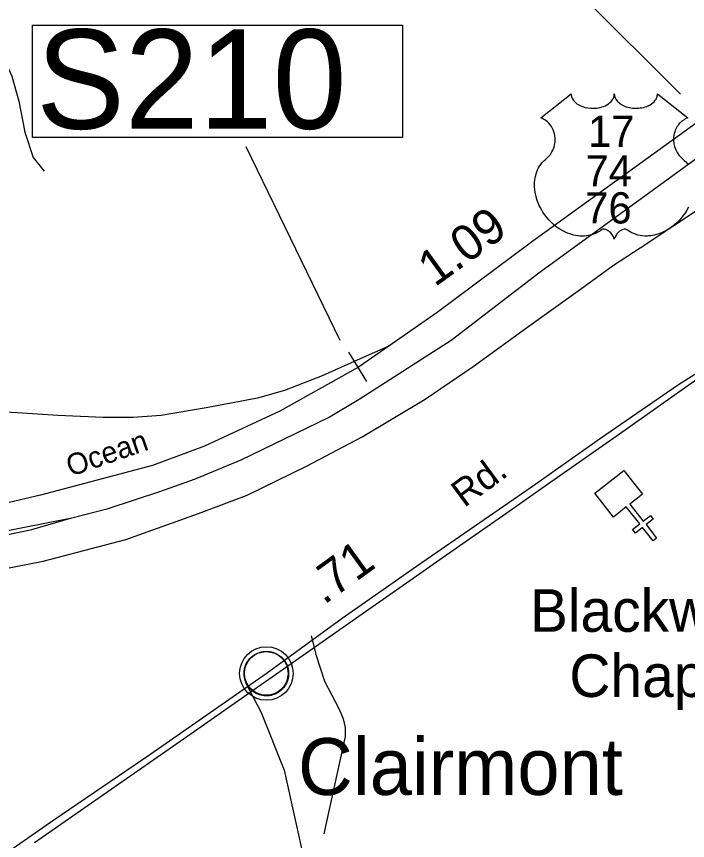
# Model space of a CAD drawing. Extents: x 2104537 to 2336408, y 34176 to 229611.
# Drawn here: x 2300399 to 2302763, y 173826 to 176728 of the extents above; entities that cross this region are included whole.
import ezdxf

# ---------------------------------------------------------------- set-up
doc = ezdxf.new("R2010")
doc.units = 0
for name, color, linetype in [('Exist Boundary Political City Limit New', 7, 'Continuous'), ('Exist Civil Demographics Community CELL', 7, 'Continuous'), ('Exist Civil Demographics Community Label', 7, 'Continuous'), ('Exist Cultural Church CELL', 7, 'Continuous'), ('Exist Cultural Church Label', 7, 'Continuous'), ('Exist Road Non-System Type 51', 7, 'Continuous'), ('Exist Road Primary Interstate Ramp 1 Lane Attributed', 7, 'Continuous'), ('Exist Road Primary US Divided Attributed', 7, 'Continuous'), ('Exist Road Primary US Label', 7, 'Continuous'), ('Exist Road Primary US Mileage Hundredths English Label', 7, 'Continuous'), ('Exist Road Primary US Shield CELL', 7, 'Continuous'), ('Exist Road Primary US Shield Number Label', 7, 'Continuous'), ('Exist Road Primary US Structure Ovrhead Sign CELL', 7, 'Continuous'), ('Exist Road Primary US Structure Standard Bridge Number Label', 7, 'Continuous'), ('Exist Road Secondary Mileage Hundredths English Label', 7, 'Continuous'), ('Exist Road Secondary Type 51 Attributed', 7, 'Continuous'), ('Exist Road Secondary Type 51 Label', 7, 'Continuous'), ('Map Preparation Boundary City Limit Buffer Line', 7, 'Continuous')]:
    doc.layers.add(name, color=color, linetype=linetype)

msp = doc.modelspace()

# ---------------------------------------------------------------- linework, layer by layer
at = {"layer": 'Exist Boundary Political City Limit New'}
for points in [[(2300287.2, 174769.3), (2300493, 174809.9), (2300783.8, 174886.4), (2301040.5, 174977), (2301211.2, 175041.5), (2301420.8, 175143.7), (2301616.2, 175247.2), (2301838.2, 175380), (2302007, 175495.1), (2302195.2, 175630.9), (2302377, 175761.9), (2302501.5, 175851.6), (2302595.5, 175912.7), (2303516.5, 176523.9)], [(2300287.2, 174769.3), (2300493, 174809.9), (2300783.8, 174886.4), (2301040.5, 174977), (2301211.2, 175041.5), (2301420.8, 175143.7), (2301616.2, 175247.2), (2301838.2, 175380), (2302007, 175495.1), (2302195.2, 175630.9), (2302377, 175761.9), (2302501.5, 175851.6), (2302595.5, 175912.7), (2303516.5, 176523.9)], [(2302910.5, 175530.3), (2302735, 175407.5), (2302522.8, 175257.4), (2302269.2, 175079.6), (2302122.8, 174976.9), (2301948.5, 174855), (2301772.8, 174732.1), (2301557.8, 174581.8), (2301002.2, 174193.6), (2300463, 173817.7)]]:
    msp.add_lwpolyline(points, dxfattribs=at)
at = {"layer": 'Exist Civil Demographics Community CELL'}
msp.add_lwpolyline([(2301201.7, 174426.6), (2301202.7, 174432.2), (2301204.4, 174438.8), (2301207.4, 174446), (2301210.3, 174451.7), (2301213.6, 174457.4), (2301217.4, 174462.6), (2301221.3, 174466.9), (2301225.9, 174471.5), (2301231.5, 174476.1), (2301236.9, 174479.8), (2301241.8, 174482.7), (2301246.8, 174485.1), (2301252.3, 174487.4), (2301257.9, 174489.2), (2301262.3, 174490.4), (2301267.1, 174491.1), (2301271.2, 174491.8), (2301277.6, 174492.1), (2301282, 174492), (2301287.7, 174491.7), (2301292.6, 174491), (2301297.5, 174490), (2301302.5, 174488.6), (2301307.7, 174486.7), (2301314.3, 174483.7), (2301320.6, 174480.3), (2301325.7, 174476.7), (2301330.8, 174472.7), (2301334.1, 174469.6), (2301338.3, 174465.2), (2301342.1, 174460.5), (2301345.2, 174455.9), (2301348.3, 174450.9), (2301350.8, 174445.7), (2301352.8, 174440.7), (2301354.4, 174435.7), (2301355.7, 174431.1), (2301356.8, 174425), (2301357.4, 174420.3), (2301357.6, 174414.3), (2301357.5, 174408.6), (2301356.9, 174402.9), (2301355.9, 174397.4), (2301354.3, 174391.2), (2301352.4, 174385.4), (2301350.1, 174380.3), (2301347, 174374.3), (2301343.7, 174369), (2301340.2, 174364.3), (2301336, 174359.6), (2301330.7, 174354.6), (2301325.7, 174350.5), (2301320.7, 174347), (2301316.4, 174344.5), (2301309.6, 174341.3), (2301302.4, 174338.6), (2301296.5, 174337.1), (2301289.9, 174335.8), (2301285.4, 174335.4), (2301280.9, 174335.1), (2301275.4, 174335.1), (2301271.1, 174335.5), (2301265.4, 174336.2), (2301259.5, 174337.5), (2301254.9, 174338.8), (2301249.8, 174340.7), (2301245.2, 174342.7), (2301241.3, 174345), (2301234.4, 174349), (2301228.9, 174353.3), (2301224, 174357.8), (2301219.5, 174362.6), (2301216.3, 174366.6), (2301213.3, 174370.8), (2301209.2, 174377.9), (2301207.5, 174381.4), (2301205.8, 174385.4), (2301203.2, 174393.6), (2301201.7, 174400.7), (2301201, 174405.8), (2301200.7, 174412.2), (2301200.6, 174416.9), (2301201.2, 174423.3)], close=True, dxfattribs=at)
for centre, radius in [((2301279.3, 174414.2), 94.3), ((2301279, 174414.5), 76.7)]:
    msp.add_circle(centre, radius, dxfattribs=at)
at = {"layer": 'Exist Cultural Church CELL'}
msp.add_lwpolyline([(2302604.3, 175045.8), (2302559.6, 175010.5), (2302606.7, 174950.7), (2302631.8, 174970.5), (2302641.7, 174957.9), (2302616.6, 174938.2), (2302653.8, 174890.9), (2302641.2, 174881), (2302604, 174928.2), (2302578.8, 174908.5), (2302569, 174921), (2302594.1, 174940.8), (2302547, 175000.6), (2302501.6, 174965.1), (2302435.8, 175048.7), (2302538.4, 175129.5)], close=True, dxfattribs=at)
at = {"layer": 'Exist Road Non-System Type 51'}
for points in [[(2298885.6, 176657), (2298947.6, 176657.5), (2299033.8, 176668.3), (2299117.5, 176687), (2299191.6, 176687.5), (2299397.5, 176699.3), (2299559.3, 176704.6), (2299705.5, 176702.1), (2299965.6, 176688.2), (2300053.6, 176675), (2300136.1, 176647.9), (2300228.2, 176628.7), (2300307.7, 176599.9), (2300339.4, 176581.3), (2300361, 176558.9), (2300372.4, 176540.6), (2300382.8, 176517.5), (2300407.7, 176430.1), (2300428.8, 176320.4), (2300457.6, 176230.7), (2300496, 176183)], [(2301437.4, 174547.1), (2301454.4, 174477.3), (2301483.5, 174387.5), (2301535.1, 174288.4), (2301549.5, 174254.7), (2301557.1, 174223.7), (2301556.2, 174192.6), (2301481, 173849.7)], [(2301205.6, 174382.1), (2301261, 174276.7), (2301341.7, 174073.8), (2301414.3, 173744.7), (2301449.3, 173669.2), (2301464.1, 173619.7)]]:
    msp.add_lwpolyline(points, dxfattribs=at)
at = {"layer": 'Exist Road Primary Interstate Ramp 1 Lane Attributed'}
for points in [[(2301711.1, 175566.7), (2301609.3, 175522), (2301476.1, 175461.9), (2301342.8, 175410.6), (2301247.6, 175384.2), (2301067.4, 175349.1), (2300909.2, 175322.7), (2300810.3, 175316.1), (2300704.9, 175316.1), (2300544.5, 175322.7), (2300401.7, 175331.5), (2300250.1, 175340.3), (2300134.7, 175345.2), (2300031.4, 175346.9), (2299916.7, 175345.4), (2299802, 175336.1), (2299626.9, 175297.3), (2299478.1, 175253.9), (2299341.8, 175198.1), (2299155.5, 175114.7), (2299090.7, 175084.9), (2299005.5, 175030.7), (2298970.4, 175004.8)], [(2298151.2, 173410.6), (2298343.8, 173863.2), (2298439.9, 174013.6), (2298554.5, 174164), (2298663, 174275.6), (2298788.5, 174391.9), (2298901.7, 174475.6), (2299021, 174557.8), (2299186.8, 174647.7), (2299292.2, 174694.2), (2299394.5, 174733), (2299527.7, 174768.7), (2299664.1, 174805.9), (2299783.4, 174826), (2300232.8, 174875.6), (2300452.9, 174920.6), (2300593.8, 174962)]]:
    msp.add_lwpolyline(points, dxfattribs=at)
at = {"layer": 'Exist Road Primary US Divided Attributed'}
for points in [[(2303152.2, 176602.1), (2302912.1, 176437.7), (2302217.3, 175936.4), (2301880.3, 175685.4), (2301711.1, 175566.7)], [(2300593.8, 174962), (2300722.2, 174995), (2300903.7, 175055.2), (2301025.7, 175098.5), (2301190.4, 175166.6), (2301497.9, 175315), (2301606.6, 175379.6), (2301929.5, 175588.3), (2302238.3, 175824.7), (2302943.7, 176336.6)], [(2301711.1, 175566.7), (2301603.1, 175492.9), (2301326.7, 175338.1), (2301060.8, 175215), (2300878.4, 175146.8), (2300483.9, 175041.5), (2300353.7, 175012.1), (2300022.1, 174964), (2299767.9, 174945.4), (2299577.3, 174942.3)], [(2298920.7, 174919.8), (2298993.3, 174906.4), (2299036.2, 174897.6), (2299166.7, 174883.4), (2299479.7, 174857), (2299630, 174853.9), (2299771, 174858.6), (2299961.6, 174869.4), (2300075.1, 174879.4), (2300194.4, 174892.4), (2300325.4, 174909.8), (2300593.8, 174962)]]:
    msp.add_lwpolyline(points, dxfattribs=at)
at = {"layer": 'Exist Road Primary US Shield CELL'}
msp.add_lwpolyline([(2302766, 176056.1), (2302760.4, 176045.8), (2302756.6, 176039.6), (2302752.1, 176032.9), (2302746.5, 176025.3), (2302740, 176017.1), (2302732.2, 176008.5), (2302725.8, 176002.2), (2302717.5, 175994.7), (2302712.5, 175990.6), (2302705.4, 175985.2), (2302695.6, 175978.7), (2302685.9, 175973.1), (2302677.7, 175968.9), (2302670.4, 175965.7), (2302661, 175962.2), (2302645.3, 175957.8), (2302639.6, 175956.6), (2302632.8, 175955.6), (2302626.5, 175955), (2302620.3, 175954.6), (2302612, 175954.6), (2302603.8, 175955.2), (2302596, 175956.4), (2302587.9, 175958.1), (2302579.5, 175960.6), (2302571.8, 175963.6), (2302564, 175967.4), (2302550.8, 175975.7), (2302547, 175977.7), (2302544.9, 175978.3), (2302539.8, 175978.5), (2302535.1, 175977.5), (2302530.2, 175975.6), (2302527.2, 175974), (2302523.3, 175971.4), (2302520.3, 175969.1), (2302516.6, 175965.6), (2302514.1, 175962.7), (2302512.2, 175960.5), (2302508.5, 175954.6), (2302507.2, 175951.9), (2302505.8, 175948.3), (2302504.6, 175943), (2302502.9, 175949.7), (2302501, 175954.1), (2302498.7, 175957.8), (2302496.4, 175961.1), (2302492.7, 175965.4), (2302489.3, 175968.6), (2302485.3, 175971.9), (2302481, 175974.5), (2302477.6, 175976.2), (2302474.5, 175977.4), (2302470.7, 175978.4), (2302467.5, 175978.6), (2302464.9, 175978.5), (2302461.4, 175977.7), (2302456.6, 175974.3), (2302452, 175971.1), (2302447.1, 175968.1), (2302441.2, 175964.9), (2302436.9, 175962.9), (2302431.7, 175960.9), (2302425.7, 175958.9), (2302419.2, 175957.2), (2302412.4, 175955.9), (2302406.5, 175954.9), (2302400.2, 175954.4), (2302394.5, 175954.2), (2302388.5, 175954.2), (2302382.9, 175954.7), (2302376.5, 175955.2), (2302368.4, 175956.4), (2302361.8, 175957.9), (2302354.8, 175959.8), (2302347.5, 175962.1), (2302339.8, 175965), (2302330.2, 175969.2), (2302323.4, 175972.7), (2302312.8, 175978.8), (2302300.4, 175987.4), (2302291, 175995), (2302284.1, 176001.2), (2302274, 176011.5), (2302268.1, 176018.2), (2302258.8, 176030.3), (2302252.8, 176039), (2302249, 176045.4), (2302243.3, 176055.7), (2302240.2, 176062.2), (2302236.2, 176071.6), (2302233, 176080.2), (2302230.4, 176088.4), (2302229, 176093.6), (2302227, 176102.7), (2302225.7, 176109.2), (2302224.5, 176118), (2302223.9, 176127.4), (2302223.8, 176136), (2302224, 176143.1), (2302224.8, 176151.5), (2302226.2, 176160.3), (2302227.9, 176167.9), (2302229.4, 176173.4), (2302231.7, 176180.1), (2302234.7, 176187.4), (2302238.2, 176194.4), (2302241.6, 176200.3), (2302245.8, 176206.6), (2302249.9, 176211.9), (2302255.3, 176217.8), (2302261, 176223.2), (2302266.2, 176227.4), (2302272.3, 176233.4), (2302275.5, 176237.1), (2302279.4, 176242.2), (2302282.5, 176246.9), (2302284.9, 176251.1), (2302288.1, 176257.3), (2302290.1, 176262), (2302292.5, 176269.1), (2302293.8, 176274.1), (2302295, 176280.6), (2302295.8, 176286.7), (2302296.1, 176294.3), (2302295.9, 176300.6), (2302295.1, 176307.9), (2302293.8, 176315), (2302292.1, 176321.1), (2302289.5, 176328.1), (2302287, 176333.3), (2302283, 176340.3), (2302278.4, 176346.7), (2302273.8, 176352), (2302269.1, 176356.7), (2302264.5, 176360.2), (2302260.2, 176363.3), (2302254.8, 176366.6), (2302249.6, 176369.2), (2302246.3, 176370.5), (2302352.6, 176455.1), (2302352.9, 176450.7), (2302354, 176445.5), (2302354.8, 176442.8), (2302357.2, 176437.7), (2302361.2, 176431.6), (2302366.9, 176425.6), (2302373.2, 176420.4), (2302377.5, 176417.6), (2302384.7, 176413.7), (2302392.9, 176410.3), (2302402.1, 176407.7), (2302411.5, 176405.8), (2302421.7, 176404.6), (2302431.8, 176404.4), (2302442.7, 176405.3), (2302454.8, 176407.6), (2302460.4, 176409), (2302466.6, 176411.2), (2302472.3, 176413.6), (2302478.7, 176416.9), (2302483.8, 176420.2), (2302487.8, 176423.1), (2302493.4, 176428.5), (2302497.9, 176434.1), (2302499.8, 176437.2), (2302501.4, 176440.2), (2302503.6, 176446.6), (2302504.3, 176449.5), (2302504.7, 176455.4), (2302505.1, 176450.4), (2302505.6, 176447.3), (2302506.4, 176444.3), (2302507.7, 176441.1), (2302509.9, 176436.6), (2302512.4, 176432.8), (2302517.2, 176427.2), (2302520.1, 176424.5), (2302522.8, 176422.3), (2302530, 176417.3), (2302538.5, 176413.1), (2302542.6, 176411.2), (2302546.9, 176409.7), (2302552.3, 176408.1), (2302557.9, 176406.8), (2302563.4, 176405.8), (2302569, 176405), (2302574.8, 176404.6), (2302579.5, 176404.4), (2302585.3, 176404.5), (2302590.6, 176404.8), (2302596.1, 176405.5), (2302602.1, 176406.5), (2302607, 176407.5), (2302613.4, 176409.2), (2302619.1, 176411.3), (2302624.2, 176413.5), (2302630.8, 176416.9), (2302636.1, 176420.3), (2302640, 176423.4), (2302644.7, 176427.7), (2302649.1, 176432.8), (2302651.6, 176436.5), (2302653.5, 176440.3), (2302655.2, 176444.3), (2302656.2, 176448.6), (2302656.7, 176452.3), (2302656.8, 176455.5), (2302763.1, 176370.8), (2302760.6, 176369.8), (2302754.8, 176367), (2302750.2, 176364.3), (2302742.9, 176359.2), (2302739.8, 176356.3), (2302736.6, 176353.4), (2302733.7, 176350.3), (2302731.2, 176347.3), (2302728.1, 176343), (2302725.4, 176338.8), (2302722.7, 176334), (2302720.7, 176330), (2302717.4, 176321.4), (2302715.8, 176316), (2302714.8, 176311.4), (2302713.6, 176302), (2302713.3, 176297.4), (2302713.3, 176293), (2302713.5, 176288.3), (2302714, 176283.7), (2302714.8, 176279), (2302715.5, 176274.9), (2302716.9, 176269.8), (2302718.7, 176263.9), (2302721.1, 176258.2), (2302725.9, 176249), (2302732.2, 176239.5), (2302736.6, 176234.3), (2302741, 176229.7), (2302747.6, 176224.2), (2302751.1, 176221.1), (2302755.2, 176217), (2302761.9, 176209.3), (2302764.6, 176205.6)], dxfattribs=at)
at = {"layer": 'Exist Road Primary US Structure Ovrhead Sign CELL'}
msp.add_line((2301568.9, 175545.7), (2301632.2, 175442.2), dxfattribs=at)
at = {"layer": 'Exist Road Primary US Structure Standard Bridge Number Label'}
for p, q in [((2302738.1, 176453.8), (2302153.2, 177038.7)), ((2301539, 175586.2), (2301207.6, 176268.6))]:
    msp.add_line(p, q, dxfattribs=at)
msp.add_lwpolyline([(2300455.9, 176696.6), (2301758.6, 176696.6), (2301758.6, 176301.7), (2300455.9, 176301.7)], close=True, dxfattribs=at)
at = {"layer": 'Exist Road Secondary Type 51 Attributed'}
msp.add_lwpolyline([(2298948.8, 172780.3), (2299271.9, 173016.1), (2299638.6, 173269.1), (2299961.3, 173503.3), (2300530.1, 173898.9), (2300872, 174130.8), (2301279, 174414.5), (2301546.3, 174608.6), (2301808.2, 174791.8), (2302216.1, 175073.7), (2302456, 175242.4), (2302730.6, 175431.9), (2302868, 175518.9), (2303099.2, 175687.6)], dxfattribs=at)
at = {"layer": 'Map Preparation Boundary City Limit Buffer Line'}
for points in [[(2300287.2, 174769.3), (2300493, 174809.9), (2300783.8, 174886.4), (2301040.5, 174977), (2301211.2, 175041.5), (2301420.8, 175143.7), (2301616.2, 175247.2), (2301838.2, 175380), (2302007, 175495.1), (2302195.2, 175630.9), (2302377, 175761.9), (2302501.5, 175851.6), (2302595.5, 175912.7), (2303516.5, 176523.9)], [(2300287.2, 174769.3), (2300493, 174809.9), (2300783.8, 174886.4), (2301040.5, 174977), (2301211.2, 175041.5), (2301420.8, 175143.7), (2301616.2, 175247.2), (2301838.2, 175380), (2302007, 175495.1), (2302195.2, 175630.9), (2302377, 175761.9), (2302501.5, 175851.6), (2302595.5, 175912.7), (2303516.5, 176523.9)], [(2302910.5, 175530.3), (2302735, 175407.5), (2302522.8, 175257.4), (2302269.2, 175079.6), (2302122.8, 174976.9), (2301948.5, 174855), (2301772.8, 174732.1), (2301557.8, 174581.8), (2301002.2, 174193.6), (2300463, 173817.7)]]:
    msp.add_lwpolyline(points, dxfattribs=at)

# ---------------------------------------------------------------- texts
at = {"layer": 'Exist Civil Demographics Community Label'}
msp.add_text('Clairmont', height=200, dxfattribs=at).set_placement((2301390.6, 173986.4))
at = {"layer": 'Exist Cultural Church Label'}
for s, p in [('Blackwell', (2302207.3, 174560.8)), ('Chapel', (2302346.3, 174331.3))]:
    msp.add_text(s, height=150, dxfattribs=at).set_placement(p)
at = {"layer": 'Exist Road Primary US Label'}
msp.add_text('Ocean', height=75, rotation=19.102, dxfattribs=at).set_placement((2300589.7, 175106.6))
at = {"layer": 'Exist Road Primary US Mileage Hundredths English Label'}
msp.add_text('1.09', height=125, rotation=35.9684, dxfattribs=at).set_placement((2301872.4, 175773.2))
at = {"layer": 'Exist Road Primary US Shield Number Label'}
for s, p in [('17', (2302412, 176268.6)), ('74', (2302403.2, 176129.3)), ('76', (2302402.1, 175998.8))]:
    msp.add_text(s, height=110, dxfattribs=at).set_placement(p)
at = {"layer": 'Exist Road Primary US Structure Standard Bridge Number Label'}
msp.add_text('S210', height=350, dxfattribs=at).set_placement((2300468.5, 176332.3))
at = {"layer": 'Exist Road Secondary Mileage Hundredths English Label'}
msp.add_text('.71', height=125, rotation=35.9875, dxfattribs=at).set_placement((2301481.9, 174654))
at = {"layer": 'Exist Road Secondary Type 51 Label'}
msp.add_text('Rd.', height=95, rotation=36.4785, dxfattribs=at).set_placement((2301976.3, 174996.3))

doc.saveas('drawing.dxf')
